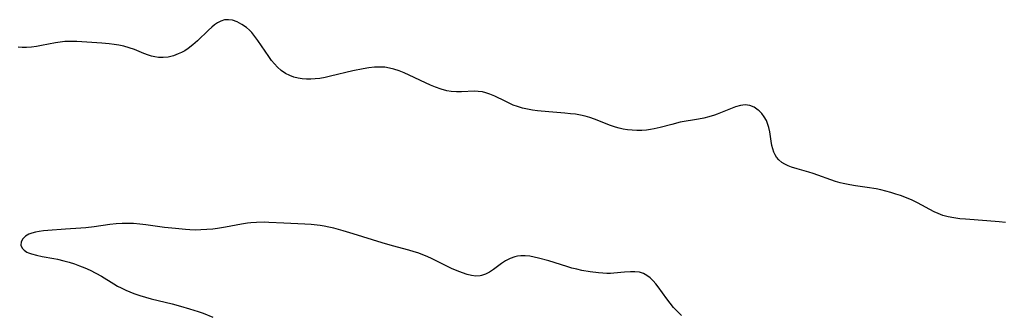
# Model space of a CAD drawing. Header units: metres. Extents: x 1073367 to 1082519, y 1569854 to 1574957.
# Tile 475 of 656: x 1078196 to 1078498, y 1572565 to 1572655. Entities that reach past the tile are written whole.
import ezdxf

# ---------------------------------------------------------------- set-up
doc = ezdxf.new("R2010")
doc.units = ezdxf.units.M
doc.layers.add('CGG_CurvaNivelLidar_v1', color=253, linetype='Continuous', lineweight=30)

msp = doc.modelspace()

# ---------------------------------------------------------------- linework, layer by layer
at = {"layer": 'CGG_CurvaNivelLidar_v1'}
for p, q in [((1078256.0846, 1572653.5849, 71.5), (1078255.2401, 1572652.896, 71.5)), ((1078256.9445, 1572654.1816, 71.5), (1078256.0846, 1572653.5849, 71.5)), ((1078258.0083, 1572654.7407, 71.5), (1078256.9445, 1572654.1816, 71.5)), ((1078259.1064, 1572655.0812, 71.5), (1078258.0083, 1572654.7407, 71.5)), ((1078260.3151, 1572655.1627, 71.5), (1078259.1064, 1572655.0812, 71.5)), ((1078261.5445, 1572654.9835, 71.5), (1078260.3151, 1572655.1627, 71.5)), ((1078263.0199, 1572654.4796, 71.5), (1078261.5445, 1572654.9835, 71.5)), ((1078264.4669, 1572653.7145, 71.5), (1078263.0199, 1572654.4796, 71.5)), ((1078265.8555, 1572652.7261, 71.5), (1078264.4669, 1572653.7145, 71.5)), ((1078254.2165, 1572651.961, 71.5), (1078250.8128, 1572648.6505, 71.5)), ((1078255.2401, 1572652.896, 71.5), (1078254.2165, 1572651.961, 71.5)), ((1078266.7934, 1572651.8958, 71.5), (1078265.8555, 1572652.7261, 71.5)), ((1078267.4871, 1572651.1815, 71.5), (1078266.7934, 1572651.8958, 71.5)), ((1078268.4477, 1572650.0297, 71.5), (1078267.4871, 1572651.1815, 71.5)), ((1078207.2927, 1572648.0925, 71.5), (1078202.9854, 1572647.2127, 71.5)), ((1078208.7244, 1572648.3113, 71.5), (1078207.2927, 1572648.0925, 71.5)), ((1078210.2231, 1572648.4366, 71.5), (1078208.7244, 1572648.3113, 71.5)), ((1078211.7373, 1572648.4734, 71.5), (1078210.2231, 1572648.4366, 71.5)), ((1078213.8093, 1572648.4246, 71.5), (1078211.7373, 1572648.4734, 71.5)), ((1078221.561, 1572647.9375, 71.5), (1078213.8093, 1572648.4246, 71.5)), ((1078223.7814, 1572647.7543, 71.5), (1078221.561, 1572647.9375, 71.5)), ((1078225.2787, 1572647.583, 71.5), (1078223.7814, 1572647.7543, 71.5)), ((1078226.7584, 1572647.3536, 71.5), (1078225.2787, 1572647.583, 71.5)), ((1078250.8128, 1572648.6505, 71.5), (1078249.4157, 1572647.4227, 71.5)), ((1078269.35, 1572648.7932, 71.5), (1078268.4477, 1572650.0297, 71.5)), ((1078272.6568, 1572643.8371, 71.5), (1078269.35, 1572648.7932, 71.5)), ((1078197.1197, 1572646.6608, 71.5), (1078195.8375, 1572646.7606, 71.5)), ((1078198.4027, 1572646.6452, 71.5), (1078197.1197, 1572646.6608, 71.5)), ((1078199.9616, 1572646.7497, 71.5), (1078198.4027, 1572646.6452, 71.5)), ((1078201.5188, 1572646.957, 71.5), (1078199.9616, 1572646.7497, 71.5)), ((1078202.9854, 1572647.2127, 71.5), (1078201.5188, 1572646.957, 71.5)), ((1078228.2141, 1572647.0466, 71.5), (1078226.7584, 1572647.3536, 71.5)), ((1078229.9043, 1572646.5636, 71.5), (1078228.2141, 1572647.0466, 71.5)), ((1078231.5515, 1572645.9784, 71.5), (1078229.9043, 1572646.5636, 71.5)), ((1078234.4224, 1572644.8187, 71.5), (1078231.5515, 1572645.9784, 71.5)), ((1078235.8457, 1572644.2913, 71.5), (1078234.4224, 1572644.8187, 71.5)), ((1078244.9564, 1572644.6386, 71.5), (1078243.4307, 1572644.0854, 71.5)), ((1078245.9576, 1572645.1083, 71.5), (1078244.9564, 1572644.6386, 71.5)), ((1078246.9337, 1572645.6494, 71.5), (1078245.9576, 1572645.1083, 71.5)), ((1078247.9487, 1572646.3035, 71.5), (1078246.9337, 1572645.6494, 71.5)), ((1078249.4157, 1572647.4227, 71.5), (1078247.9487, 1572646.3035, 71.5)), ((1078236.7784, 1572644.0025, 71.5), (1078235.8457, 1572644.2913, 71.5)), ((1078237.7166, 1572643.7725, 71.5), (1078236.7784, 1572644.0025, 71.5)), ((1078238.8611, 1572643.5921, 71.5), (1078237.7166, 1572643.7725, 71.5)), ((1078240.3021, 1572643.5457, 71.5), (1078238.8611, 1572643.5921, 71.5)), ((1078241.874, 1572643.7146, 71.5), (1078240.3021, 1572643.5457, 71.5)), ((1078243.4307, 1572644.0854, 71.5), (1078241.874, 1572643.7146, 71.5)), ((1078273.5054, 1572642.6773, 71.5), (1078272.6568, 1572643.8371, 71.5)), ((1078274.3978, 1572641.5768, 71.5), (1078273.5054, 1572642.6773, 71.5)), ((1078275.3519, 1572640.5604, 71.5), (1078274.3978, 1572641.5768, 71.5)), ((1078276.5207, 1572639.5443, 71.5), (1078275.3519, 1572640.5604, 71.5)), ((1078277.7836, 1572638.6833, 71.5), (1078276.5207, 1572639.5443, 71.5)), ((1078279.1353, 1572637.9981, 71.5), (1078277.7836, 1572638.6833, 71.5)), ((1078298.4598, 1572639.4479, 71.5), (1078291.6294, 1572637.7926, 71.5)), ((1078301.6084, 1572640.0917, 71.5), (1078298.4598, 1572639.4479, 71.5)), ((1078303.325, 1572640.372, 71.5), (1078301.6084, 1572640.0917, 71.5)), ((1078305.0287, 1572640.5673, 71.5), (1078303.325, 1572640.372, 71.5)), ((1078306.7166, 1572640.6401, 71.5), (1078305.0287, 1572640.5673, 71.5)), ((1078308.2919, 1572640.5567, 71.5), (1078306.7166, 1572640.6401, 71.5)), ((1078309.6798, 1572640.3348, 71.5), (1078308.2919, 1572640.5567, 71.5)), ((1078311.0515, 1572639.9937, 71.5), (1078309.6798, 1572640.3348, 71.5)), ((1078312.6332, 1572639.478, 71.5), (1078311.0515, 1572639.9937, 71.5)), ((1078314.1939, 1572638.8601, 71.5), (1078312.6332, 1572639.478, 71.5)), ((1078315.6885, 1572638.1841, 71.5), (1078314.1939, 1572638.8601, 71.5)), ((1078280.3725, 1572637.5621, 71.5), (1078279.1353, 1572637.9981, 71.5)), ((1078281.6612, 1572637.255, 71.5), (1078280.3725, 1572637.5621, 71.5)), ((1078282.9458, 1572637.0624, 71.5), (1078281.6612, 1572637.255, 71.5)), ((1078284.2578, 1572636.9609, 71.5), (1078282.9458, 1572637.0624, 71.5)), ((1078285.5892, 1572636.9434, 71.5), (1078284.2578, 1572636.9609, 71.5)), ((1078286.9405, 1572637.0071, 71.5), (1078285.5892, 1572636.9434, 71.5)), ((1078288.2981, 1572637.1511, 71.5), (1078286.9405, 1572637.0071, 71.5)), ((1078289.9627, 1572637.4312, 71.5), (1078288.2981, 1572637.1511, 71.5)), ((1078291.6294, 1572637.7926, 71.5), (1078289.9627, 1572637.4312, 71.5)), ((1078320.6998, 1572635.7831, 71.5), (1078315.6885, 1572638.1841, 71.5)), ((1078322.2118, 1572635.0912, 71.5), (1078320.6998, 1572635.7831, 71.5)), ((1078323.7321, 1572634.4526, 71.5), (1078322.2118, 1572635.0912, 71.5)), ((1078325.4819, 1572633.8461, 71.5), (1078323.7321, 1572634.4526, 71.5)), ((1078327.2545, 1572633.389, 71.5), (1078325.4819, 1572633.8461, 71.5)), ((1078328.5832, 1572633.1613, 71.5), (1078327.2545, 1572633.389, 71.5)), ((1078330.2058, 1572633.0286, 71.5), (1078328.5832, 1572633.1613, 71.5)), ((1078331.69, 1572633.0248, 71.5), (1078330.2058, 1572633.0286, 71.5)), ((1078335.7252, 1572633.1922, 71.5), (1078331.69, 1572633.0248, 71.5)), ((1078336.8273, 1572633.164, 71.5), (1078335.7252, 1572633.1922, 71.5)), ((1078338.1533, 1572632.9977, 71.5), (1078336.8273, 1572633.164, 71.5)), ((1078339.2273, 1572632.7342, 71.5), (1078338.1533, 1572632.9977, 71.5)), ((1078340.4219, 1572632.3208, 71.5), (1078339.2273, 1572632.7342, 71.5)), ((1078341.963, 1572631.6559, 71.5), (1078340.4219, 1572632.3208, 71.5)), ((1078345.0745, 1572630.1322, 71.5), (1078341.963, 1572631.6559, 71.5)), ((1078346.328, 1572629.5428, 71.5), (1078345.0745, 1572630.1322, 71.5)), ((1078347.6077, 1572628.9931, 71.5), (1078346.328, 1572629.5428, 71.5)), ((1078348.9178, 1572628.5043, 71.5), (1078347.6077, 1572628.9931, 71.5)), ((1078350.4422, 1572628.0455, 71.5), (1078348.9178, 1572628.5043, 71.5)), ((1078352.0027, 1572627.6844, 71.5), (1078350.4422, 1572628.0455, 71.5)), ((1078353.5162, 1572627.4214, 71.5), (1078352.0027, 1572627.6844, 71.5)), ((1078355.0488, 1572627.2136, 71.5), (1078353.5162, 1572627.4214, 71.5)), ((1078358.5105, 1572626.8605, 71.5), (1078355.0488, 1572627.2136, 71.5)), ((1078363.4092, 1572626.491, 71.5), (1078358.5105, 1572626.8605, 71.5)), ((1078365.1091, 1572626.3308, 71.5), (1078363.4092, 1572626.491, 71.5)), ((1078415.7535, 1572628.4367, 71.5), (1078410.1222, 1572626.1821, 71.5)), ((1078417.2419, 1572628.8777, 71.5), (1078415.7535, 1572628.4367, 71.5)), ((1078418.6878, 1572629.0409, 71.5), (1078417.2419, 1572628.8777, 71.5)), ((1078420.0907, 1572628.829, 71.5), (1078418.6878, 1572629.0409, 71.5)), ((1078421.4264, 1572628.2803, 71.5), (1078420.0907, 1572628.829, 71.5)), ((1078422.6592, 1572627.4489, 71.5), (1078421.4264, 1572628.2803, 71.5)), ((1078422.9231, 1572627.222, 71.5), (1078422.6592, 1572627.4489, 71.5)), ((1078423.776, 1572626.3421, 71.5), (1078422.9231, 1572627.222, 71.5)), ((1078366.6783, 1572626.1401, 71.5), (1078365.1091, 1572626.3308, 71.5)), ((1078368.2277, 1572625.8885, 71.5), (1078366.6783, 1572626.1401, 71.5)), ((1078369.665, 1572625.5762, 71.5), (1078368.2277, 1572625.8885, 71.5)), ((1078371.0728, 1572625.1796, 71.5), (1078369.665, 1572625.5762, 71.5)), ((1078372.4637, 1572624.6899, 71.5), (1078371.0728, 1572625.1796, 71.5)), ((1078377.4164, 1572622.6974, 71.5), (1078372.4637, 1572624.6899, 71.5)), ((1078398.7396, 1572623.6804, 71.5), (1078396.1781, 1572623.0565, 71.5)), ((1078404.3974, 1572624.6931, 71.5), (1078398.7396, 1572623.6804, 71.5)), ((1078405.9796, 1572625.0056, 71.5), (1078404.3974, 1572624.6931, 71.5)), ((1078407.5381, 1572625.37, 71.5), (1078405.9796, 1572625.0056, 71.5)), ((1078409.2204, 1572625.8662, 71.5), (1078407.5381, 1572625.37, 71.5)), ((1078410.1222, 1572626.1821, 71.5), (1078409.2204, 1572625.8662, 71.5)), ((1078424.5252, 1572625.3389, 71.5), (1078423.776, 1572626.3421, 71.5)), ((1078425.1582, 1572624.2343, 71.5), (1078424.5252, 1572625.3389, 71.5)), ((1078425.6572, 1572623.0446, 71.5), (1078425.1582, 1572624.2343, 71.5)), ((1078378.9709, 1572622.1742, 71.5), (1078377.4164, 1572622.6974, 71.5)), ((1078380.0967, 1572621.8748, 71.5), (1078378.9709, 1572622.1742, 71.5)), ((1078381.2398, 1572621.6342, 71.5), (1078380.0967, 1572621.8748, 71.5)), ((1078382.6513, 1572621.4105, 71.5), (1078381.2398, 1572621.6342, 71.5)), ((1078384.0772, 1572621.2625, 71.5), (1078382.6513, 1572621.4105, 71.5)), ((1078385.5126, 1572621.1943, 71.5), (1078384.0772, 1572621.2625, 71.5)), ((1078386.9707, 1572621.2126, 71.5), (1078385.5126, 1572621.1943, 71.5)), ((1078388.4283, 1572621.3212, 71.5), (1078386.9707, 1572621.2126, 71.5)), ((1078389.6195, 1572621.4787, 71.5), (1078388.4283, 1572621.3212, 71.5)), ((1078390.8054, 1572621.6911, 71.5), (1078389.6195, 1572621.4787, 71.5)), ((1078392.605, 1572622.1005, 71.5), (1078390.8054, 1572621.6911, 71.5)), ((1078396.1781, 1572623.0565, 71.5), (1078392.605, 1572622.1005, 71.5)), ((1078425.9351, 1572622.1054, 71.5), (1078425.6572, 1572623.0446, 71.5)), ((1078426.2181, 1572620.7405, 71.5), (1078425.9351, 1572622.1054, 71.5)), ((1078426.6241, 1572617.9526, 71.5), (1078426.2181, 1572620.7405, 71.5)), ((1078426.8592, 1572616.5842, 71.5), (1078426.6241, 1572617.9526, 71.5)), ((1078427.1127, 1572615.5332, 71.5), (1078426.8592, 1572616.5842, 71.5)), ((1078427.4563, 1572614.5325, 71.5), (1078427.1127, 1572615.5332, 71.5)), ((1078427.8353, 1572613.7391, 71.5), (1078427.4563, 1572614.5325, 71.5)), ((1078428.2979, 1572613.0015, 71.5), (1078427.8353, 1572613.7391, 71.5)), ((1078429.0156, 1572612.1439, 71.5), (1078428.2979, 1572613.0015, 71.5)), ((1078429.861, 1572611.4071, 71.5), (1078429.0156, 1572612.1439, 71.5)), ((1078430.7919, 1572610.8171, 71.5), (1078429.861, 1572611.4071, 71.5)), ((1078431.8139, 1572610.3277, 71.5), (1078430.7919, 1572610.8171, 71.5)), ((1078432.9071, 1572609.9133, 71.5), (1078431.8139, 1572610.3277, 71.5)), ((1078434.5707, 1572609.4008, 71.5), (1078432.9071, 1572609.9133, 71.5)), ((1078438.1297, 1572608.4024, 71.5), (1078434.5707, 1572609.4008, 71.5)), ((1078439.4669, 1572607.9795, 71.5), (1078438.1297, 1572608.4024, 71.5)), ((1078446.347, 1572605.5578, 71.5), (1078439.4669, 1572607.9795, 71.5)), ((1078447.7671, 1572605.1273, 71.5), (1078446.347, 1572605.5578, 71.5)), ((1078448.6603, 1572604.8921, 71.5), (1078447.7671, 1572605.1273, 71.5)), ((1078450.7022, 1572604.4681, 71.5), (1078448.6603, 1572604.8921, 71.5)), ((1078452.4671, 1572604.1895, 71.5), (1078450.7022, 1572604.4681, 71.5)), ((1078456.0233, 1572603.7083, 71.5), (1078452.4671, 1572604.1895, 71.5)), ((1078458.7655, 1572603.2609, 71.5), (1078456.0233, 1572603.7083, 71.5)), ((1078460.2182, 1572602.9556, 71.5), (1078458.7655, 1572603.2609, 71.5)), ((1078461.7633, 1572602.5782, 71.5), (1078460.2182, 1572602.9556, 71.5)), ((1078463.295, 1572602.1552, 71.5), (1078461.7633, 1572602.5782, 71.5)), ((1078464.8117, 1572601.6914, 71.5), (1078463.295, 1572602.1552, 71.5)), ((1078466.311, 1572601.1895, 71.5), (1078464.8117, 1572601.6914, 71.5)), ((1078468.1326, 1572600.5082, 71.5), (1078466.311, 1572601.1895, 71.5)), ((1078469.8348, 1572599.7634, 71.5), (1078468.1326, 1572600.5082, 71.5)), ((1078471.4999, 1572598.9452, 71.5), (1078469.8348, 1572599.7634, 71.5)), ((1078476.5556, 1572596.2598, 71.5), (1078471.4999, 1572598.9452, 71.5)), ((1078477.7873, 1572595.6916, 71.5), (1078476.5556, 1572596.2598, 71.5)), ((1078479.2164, 1572595.1485, 71.5), (1078477.7873, 1572595.6916, 71.5)), ((1078480.9079, 1572594.6862, 71.5), (1078479.2164, 1572595.1485, 71.5)), ((1078482.6483, 1572594.3597, 71.5), (1078480.9079, 1572594.6862, 71.5)), ((1078484.4252, 1572594.1285, 71.5), (1078482.6483, 1572594.3597, 71.5)), ((1078486.2287, 1572593.9592, 71.5), (1078484.4252, 1572594.1285, 71.5)), ((1078492.7264, 1572593.4962, 71.5), (1078486.2287, 1572593.9592, 71.5)), ((1078496.5021, 1572593.1618, 71.5), (1078492.7264, 1572593.4962, 71.5)), ((1078202.3607, 1572590.2009, 72), (1078201.1544, 1572589.9884, 72)), ((1078203.6337, 1572590.3578, 72), (1078202.3607, 1572590.2009, 72)), ((1078204.9559, 1572590.4786, 72), (1078203.6337, 1572590.3578, 72)), ((1078210.4119, 1572590.9001, 72), (1078204.9559, 1572590.4786, 72)), ((1078215.0792, 1572591.206, 72), (1078210.4119, 1572590.9001, 72)), ((1078216.6246, 1572591.3528, 72), (1078215.0792, 1572591.206, 72)), ((1078219.1915, 1572591.6662, 72), (1078216.6246, 1572591.3528, 72)), ((1078223.9879, 1572592.3323, 72), (1078219.1915, 1572591.6662, 72)), ((1078225.868, 1572592.5433, 72), (1078223.9879, 1572592.3323, 72)), ((1078227.7453, 1572592.6759, 72), (1078225.868, 1572592.5433, 72)), ((1078229.3045, 1572592.6988, 72), (1078227.7453, 1572592.6759, 72)), ((1078231.2153, 1572592.6204, 72), (1078229.3045, 1572592.6988, 72)), ((1078233.1273, 1572592.4573, 72), (1078231.2153, 1572592.6204, 72)), ((1078235.0404, 1572592.2379, 72), (1078233.1273, 1572592.4573, 72)), ((1078240.6915, 1572591.4765, 72), (1078235.0404, 1572592.2379, 72)), ((1078244.0437, 1572591.0728, 72), (1078240.6915, 1572591.4765, 72)), ((1078247.1171, 1572590.7852, 72), (1078244.0437, 1572591.0728, 72)), ((1078248.5149, 1572590.7001, 72), (1078247.1171, 1572590.7852, 72)), ((1078250.1622, 1572590.658, 72), (1078248.5149, 1572590.7001, 72)), ((1078251.8087, 1572590.6784, 72), (1078250.1622, 1572590.658, 72)), ((1078253.6568, 1572590.7715, 72), (1078251.8087, 1572590.6784, 72)), ((1078255.4992, 1572590.9298, 72), (1078253.6568, 1572590.7715, 72)), ((1078256.939, 1572591.096, 72), (1078255.4992, 1572590.9298, 72)), ((1078259.4486, 1572591.4876, 72), (1078256.939, 1572591.096, 72)), ((1078264.2974, 1572592.4374, 72), (1078259.4486, 1572591.4876, 72)), ((1078266.1897, 1572592.7467, 72), (1078264.2974, 1572592.4374, 72)), ((1078267.2019, 1572592.8717, 72), (1078266.1897, 1572592.7467, 72)), ((1078268.8771, 1572593.0042, 72), (1078267.2019, 1572592.8717, 72)), ((1078271.2163, 1572593.0418, 72), (1078268.8771, 1572593.0042, 72)), ((1078272.7204, 1572592.9985, 72), (1078271.2163, 1572593.0418, 72)), ((1078277.2486, 1572592.7505, 72), (1078272.7204, 1572592.9985, 72)), ((1078283.6942, 1572592.4664, 72), (1078277.2486, 1572592.7505, 72)), ((1078285.6651, 1572592.3342, 72), (1078283.6942, 1572592.4664, 72)), ((1078288.4113, 1572592.0246, 72), (1078285.6651, 1572592.3342, 72)), ((1078289.6502, 1572591.8179, 72), (1078288.4113, 1572592.0246, 72)), ((1078291.1134, 1572591.5238, 72), (1078289.6502, 1572591.8179, 72)), ((1078292.5708, 1572591.1869, 72), (1078291.1134, 1572591.5238, 72)), ((1078295.4717, 1572590.418, 72), (1078292.5708, 1572591.1869, 72)), ((1078298.4904, 1572589.5194, 72), (1078295.4717, 1572590.418, 72)), ((1078498.4428, 1572592.9317, 71.5), (1078496.5021, 1572593.1618, 71.5)), ((1078197.2665, 1572587.9398, 72), (1078196.7775, 1572587.0582, 72)), ((1078198.0795, 1572588.7246, 72), (1078197.2665, 1572587.9398, 72)), ((1078199.1578, 1572589.3639, 72), (1078198.0795, 1572588.7246, 72)), ((1078200.1066, 1572589.7203, 72), (1078199.1578, 1572589.3639, 72)), ((1078201.1544, 1572589.9884, 72), (1078200.1066, 1572589.7203, 72)), ((1078307.377, 1572586.6738, 72), (1078298.4904, 1572589.5194, 72)), ((1078196.7775, 1572587.0582, 72), (1078196.6859, 1572586.0359, 72)), ((1078196.6859, 1572586.0359, 72), (1078197.0712, 1572585.0705, 72)), ((1078197.0712, 1572585.0705, 72), (1078197.6797, 1572584.4411, 72)), ((1078197.6797, 1572584.4411, 72), (1078198.5151, 1572583.9087, 72)), ((1078310.5741, 1572585.7725, 72), (1078307.377, 1572586.6738, 72)), ((1078315.6065, 1572584.4578, 72), (1078310.5741, 1572585.7725, 72)), ((1078317.2635, 1572583.9702, 72), (1078315.6065, 1572584.4578, 72)), ((1078198.5151, 1572583.9087, 72), (1078199.0907, 1572583.6395, 72)), ((1078199.0907, 1572583.6395, 72), (1078199.976, 1572583.3147, 72)), ((1078199.976, 1572583.3147, 72), (1078201.5292, 1572582.8985, 72)), ((1078201.5292, 1572582.8985, 72), (1078203.2226, 1572582.5548, 72)), ((1078203.2226, 1572582.5548, 72), (1078206.8446, 1572581.8937, 72)), ((1078206.8446, 1572581.8937, 72), (1078207.8909, 1572581.6746, 72)), ((1078207.8909, 1572581.6746, 72), (1078209.8889, 1572581.1941, 72)), ((1078209.8889, 1572581.1941, 72), (1078211.5015, 1572580.7508, 72)), ((1078318.3326, 1572583.6203, 72), (1078317.2635, 1572583.9702, 72)), ((1078320.68, 1572582.7245, 72), (1078318.3326, 1572583.6203, 72)), ((1078322.3541, 1572581.9818, 72), (1078320.68, 1572582.7245, 72)), ((1078328.7081, 1572578.8566, 72), (1078322.3541, 1572581.9818, 72)), ((1078345.2686, 1572581.1839, 72), (1078343.9715, 1572580.3451, 72)), ((1078346.6212, 1572581.9006, 72), (1078345.2686, 1572581.1839, 72)), ((1078348.0405, 1572582.4303, 72), (1078346.6212, 1572581.9006, 72)), ((1078348.911, 1572582.6345, 72), (1078348.0405, 1572582.4303, 72)), ((1078349.9523, 1572582.7582, 72), (1078348.911, 1572582.6345, 72)), ((1078351.2809, 1572582.7551, 72), (1078349.9523, 1572582.7582, 72)), ((1078352.6351, 1572582.6115, 72), (1078351.2809, 1572582.7551, 72)), ((1078353.9798, 1572582.3678, 72), (1078352.6351, 1572582.6115, 72)), ((1078355.3416, 1572582.0501, 72), (1078353.9798, 1572582.3678, 72)), ((1078358.4738, 1572581.1751, 72), (1078355.3416, 1572582.0501, 72)), ((1078364.0346, 1572579.4304, 72), (1078358.4738, 1572581.1751, 72)), ((1078211.5015, 1572580.7508, 72), (1078213.1027, 1572580.256, 72)), ((1078213.1027, 1572580.256, 72), (1078214.6836, 1572579.7025, 72)), ((1078214.6836, 1572579.7025, 72), (1078216.331, 1572579.0433, 72)), ((1078216.331, 1572579.0433, 72), (1078217.9437, 1572578.3158, 72)), ((1078217.9437, 1572578.3158, 72), (1078219.7, 1572577.43, 72)), ((1078330.407, 1572578.1214, 72), (1078328.7081, 1572578.8566, 72)), ((1078332.0893, 1572577.4868, 72), (1078330.407, 1572578.1214, 72)), ((1078341.5083, 1572578.5643, 72), (1078340.3061, 1572577.7539, 72)), ((1078343.9715, 1572580.3451, 72), (1078341.5083, 1572578.5643, 72)), ((1078365.5525, 1572578.9917, 72), (1078364.0346, 1572579.4304, 72)), ((1078367.0766, 1572578.5963, 72), (1078365.5525, 1572578.9917, 72)), ((1078368.6058, 1572578.2582, 72), (1078367.0766, 1572578.5963, 72)), ((1078371.1873, 1572577.8308, 72), (1078368.6058, 1572578.2582, 72)), ((1078219.7, 1572577.43, 72), (1078221.4033, 1572576.4692, 72)), ((1078221.4033, 1572576.4692, 72), (1078225.1974, 1572574.0985, 72)), ((1078333.4845, 1572577.042, 72), (1078332.0893, 1572577.4868, 72)), ((1078334.8476, 1572576.7149, 72), (1078333.4845, 1572577.042, 72)), ((1078336.1716, 1572576.5495, 72), (1078334.8476, 1572576.7149, 72)), ((1078337.4476, 1572576.5989, 72), (1078336.1716, 1572576.5495, 72)), ((1078337.8213, 1572576.6654, 72), (1078337.4476, 1572576.5989, 72)), ((1078339.0857, 1572577.0926, 72), (1078337.8213, 1572576.6654, 72)), ((1078340.3061, 1572577.7539, 72), (1078339.0857, 1572577.0926, 72)), ((1078373.7612, 1572577.507, 72), (1078371.1873, 1572577.8308, 72)), ((1078375.0417, 1572577.3878, 72), (1078373.7612, 1572577.507, 72)), ((1078376.3143, 1572577.3262, 72), (1078375.0417, 1572577.3878, 72)), ((1078377.3779, 1572577.3328, 72), (1078376.3143, 1572577.3262, 72)), ((1078378.4332, 1572577.3879, 72), (1078377.3779, 1572577.3328, 72)), ((1078381.6973, 1572577.7285, 72), (1078378.4332, 1572577.3879, 72)), ((1078383.4814, 1572577.8677, 72), (1078381.6973, 1572577.7285, 72)), ((1078384.8891, 1572577.8594, 72), (1078383.4814, 1572577.8677, 72)), ((1078386.2369, 1572577.6925, 72), (1078384.8891, 1572577.8594, 72)), ((1078387.5015, 1572577.3136, 72), (1078386.2369, 1572577.6925, 72)), ((1078388.562, 1572576.7487, 72), (1078387.5015, 1572577.3136, 72)), ((1078389.5465, 1572576.0009, 72), (1078388.562, 1572576.7487, 72)), ((1078390.4668, 1572575.1072, 72), (1078389.5465, 1572576.0009, 72)), ((1078391.2659, 1572574.1838, 72), (1078390.4668, 1572575.1072, 72)), ((1078225.1974, 1572574.0985, 72), (1078226.2886, 1572573.466, 72)), ((1078226.2886, 1572573.466, 72), (1078227.4026, 1572572.8738, 72)), ((1078227.4026, 1572572.8738, 72), (1078228.8217, 1572572.2034, 72)), ((1078228.8217, 1572572.2034, 72), (1078230.0804, 1572571.682, 72)), ((1078392.0339, 1572573.1878, 72), (1078391.2659, 1572574.1838, 72)), ((1078394.6448, 1572569.5076, 72), (1078392.0339, 1572573.1878, 72)), ((1078230.0804, 1572571.682, 72), (1078231.361, 1572571.2066, 72)), ((1078231.361, 1572571.2066, 72), (1078233.1175, 1572570.6212, 72)), ((1078233.1175, 1572570.6212, 72), (1078234.8978, 1572570.0879, 72)), ((1078234.8978, 1572570.0879, 72), (1078236.6811, 1572569.5988, 72)), ((1078236.6811, 1572569.5988, 72), (1078243.0654, 1572567.9666, 72)), ((1078395.6695, 1572568.1717, 72), (1078394.6448, 1572569.5076, 72)), ((1078243.0654, 1572567.9666, 72), (1078245.6196, 1572567.2813, 72)), ((1078245.6196, 1572567.2813, 72), (1078248.4236, 1572566.489, 72)), ((1078248.4236, 1572566.489, 72), (1078251.0679, 1572565.6688, 72)), ((1078396.7569, 1572566.8723, 72), (1078395.6695, 1572568.1717, 72)), ((1078397.9103, 1572565.6242, 72), (1078396.7569, 1572566.8723, 72)), ((1078251.0679, 1572565.6688, 72), (1078252.567, 1572565.1356, 72)), ((1078252.567, 1572565.1356, 72), (1078255.5221, 1572563.9477, 72)), ((1078399.1368, 1572564.4445, 72), (1078397.9103, 1572565.6242, 72))]:
    msp.add_line(p, q, dxfattribs=at)

doc.saveas('drawing.dxf')
